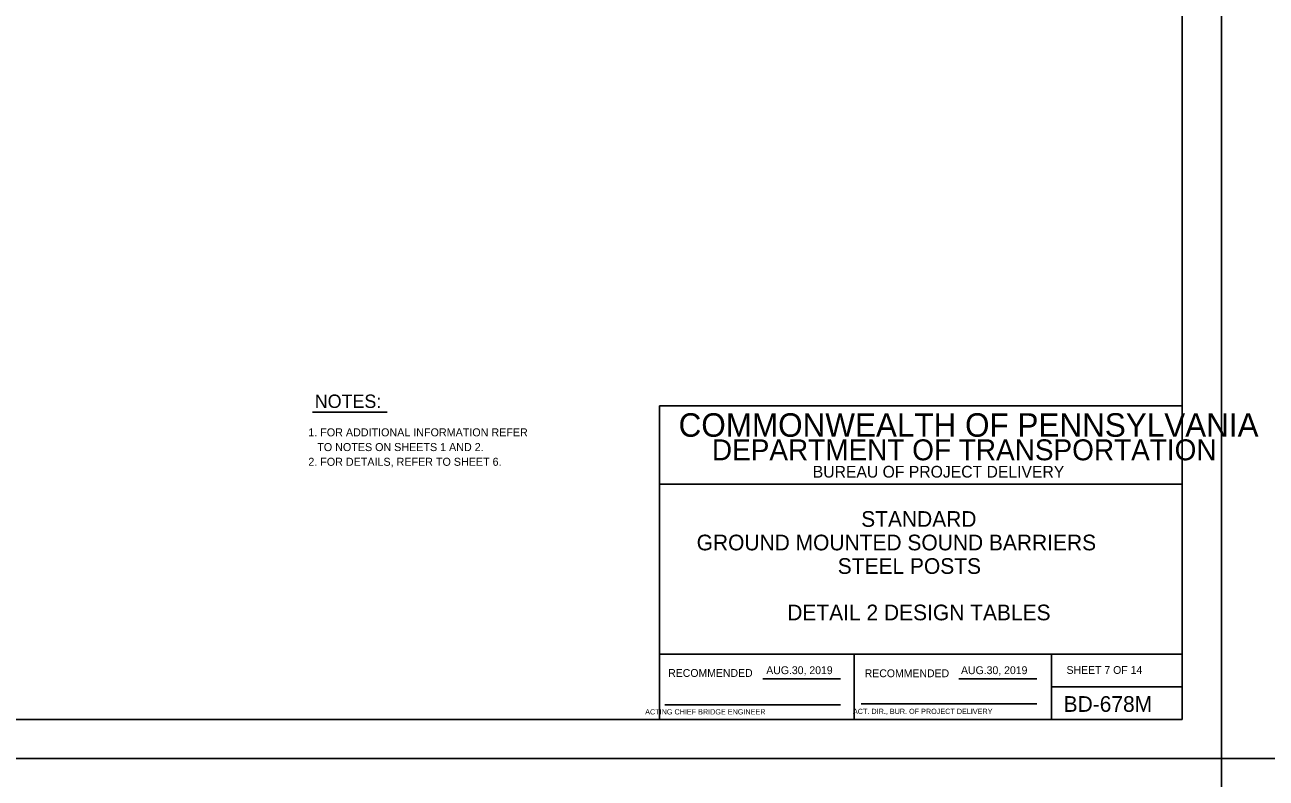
# Model space of a CAD drawing. Extents: x 3475 to 6558, y -3780 to 1166.
# Drawn here: x 4985.3 to 5460.5, y -1217.8 to -929.6 of the extents above; entities that cross this region are included whole.
import ezdxf

# ---------------------------------------------------------------- set-up
doc = ezdxf.new("R2010")
doc.units = 0
for name, color, linetype in [('1', 7, 'Continuous'), ('2', 7, 'Continuous'), ('PLT-BNDY', 7, 'Continuous')]:
    doc.layers.add(name, color=color, linetype=linetype)

msp = doc.modelspace()

# ---------------------------------------------------------------- linework, layer by layer
at = {"layer": '1'}
msp.add_line((5095.47, -1077.77), (5124.04, -1077.77), dxfattribs=at)
at = {"layer": '2'}
for p, q in [((5428.34, -631.31), (5428.34, -1195.31)), ((5428.34, -1075.31), (5228.34, -1075.31)), ((5228.34, -1075.31), (5228.34, -1195.31)), ((5428.34, -1195.31), (5428.34, -1075.31)), ((5428.34, -1105.31), (5228.34, -1105.31)), ((5428.34, -1170.31), (5228.34, -1170.31)), ((5302.84, -1195.31), (5302.84, -1170.31)), ((5378.34, -1170.31), (5378.34, -1195.31)), ((5267.81, -1179.81), (5297.57, -1179.81)), ((5342.81, -1179.81), (5372.71, -1179.81)), ((5378.34, -1182.81), (5428.34, -1182.81)), ((5230.34, -1189.81), (5297.57, -1189.81)), ((5305.47, -1189.43), (5372.71, -1189.43)), ((5428.34, -1195.31), (4642.34, -1195.31)), ((5228.34, -1195.31), (5428.34, -1195.31))]:
    msp.add_line(p, q, dxfattribs=at)
at = {"layer": 'PLT-BNDY'}
for points in [[(4602.34, -616.31), (5443.34, -616.31), (5443.34, -1210.31), (4602.34, -1210.31)], [(5443.34, -616.31), (6284.34, -616.31), (6284.34, -1210.31), (5443.34, -1210.31)], [(4602.34, -1210.31), (5443.34, -1210.31), (5443.34, -1804.31), (4602.34, -1804.31)]]:
    msp.add_lwpolyline(points, close=True, dxfattribs=at)

# ---------------------------------------------------------------- texts
at = {"layer": '1'}
for s, height, p in [('NOTES:', 5.117, (5096.31, -1076.15)), ('1. FOR ADDITIONAL INFORMATION REFER', 3.072, (5093.86, -1087.03)), ('   TO NOTES ON SHEETS 1 AND 2.', 3.072, (5093.86, -1092.66)), ('2. FOR DETAILS, REFER TO SHEET 6.', 3.072, (5093.86, -1098.29)), ('STANDARD', 6, (5305.48, -1121.64)), ('GROUND MOUNTED SOUND BARRIERS', 6.0001, (5242.5, -1130.64)), ('STEEL POSTS', 6.0001, (5296.5, -1139.64)), ('DETAIL 2 DESIGN TABLES', 6.0001, (5277.19, -1157.41)), ('SHEET 7 OF 14', 3, (5384.09, -1177.92)), ('BD-678M', 6, (5382.97, -1192.43))]:
    msp.add_text(s, height=height, dxfattribs=at).set_placement(p)
at = {"layer": '2'}
for s, height, p in [('COMMONWEALTH OF PENNSYLVANIA', 9, (5235.59, -1087.18)), ('DEPARTMENT OF TRANSPORTATION', 8.0002, (5248.34, -1096.18)), ('BUREAU OF PROJECT DELIVERY', 4.5, (5286.93, -1102.81)), ('AUG.30, 2019', 3, (5269.14, -1178)), ('AUG.30, 2019', 3, (5343.69, -1178)), ('       ACTING CHIEF BRIDGE ENGINEER', 2.0002, (5217.43, -1193.43)), ('   ACT. DIR., BUR. OF PROJECT DELIVERY', 2.0002, (5300.03, -1193.25))]:
    msp.add_text(s, height=height, dxfattribs=at).set_placement(p)
for p in [(5231.61, -1179.06), (5306.83, -1179.18)]:
    msp.add_text('RECOMMENDED', height=3, rotation=360, dxfattribs=at).set_placement(p)

doc.saveas('drawing.dxf')
